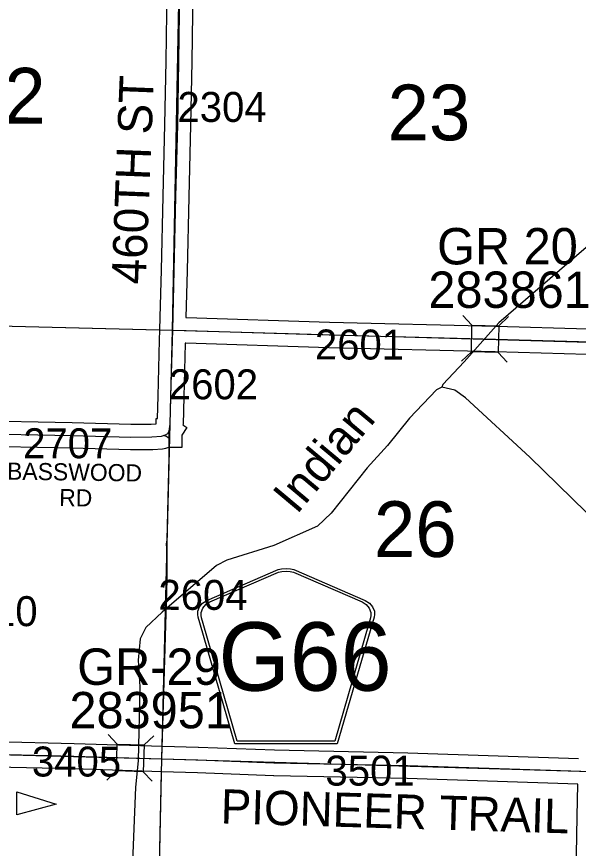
# Model space of a CAD drawing. Extents: x -132.8 to -73.3, y -60 to -26.
# Drawn here: x -94.595 to -93.283, y -56.182 to -54.239 of the extents above; entities that cross this region are included whole.
import ezdxf

# ---------------------------------------------------------------- set-up
doc = ezdxf.new("R2010")
doc.units = 0
for name, color, linetype in [('tdCoDirctArrow', 7, 'Continuous'), ('tdCoHydroRiver', 7, 'Continuous'), ('tdCoHydroTxtLg', 7, 'Continuous'), ('tdCoSecRdNmbr', 7, 'Continuous'), ('tdCoSecRdTxt', 7, 'Continuous'), ('tdCoSecRteBand', 7, 'Continuous'), ('tdCoSecRteCL', 7, 'Continuous'), ('tdCoSectLine', 7, 'Continuous'), ('tdCoSectLinePart', 7, 'Continuous'), ('tdCoSectNmbr', 7, 'Continuous'), ('tdCoShieldCoRte', 7, 'Continuous'), ('tdCoStrucSec', 7, 'Continuous'), ('tdCoStrucSecCoName', 7, 'Continuous'), ('tdCoStrucSecFHWANum', 7, 'Continuous'), ('tdCoSurfGravel', 7, 'Continuous'), ('tdCoSurfLNO', 7, 'Continuous')]:
    doc.layers.add(name, color=color, linetype=linetype)

msp = doc.modelspace()

# ---------------------------------------------------------------- linework, layer by layer
at = {"layer": 'tdCoDirctArrow'}
msp.add_lwpolyline([(-94.5942, -56.0495), (-94.5024, -56.0788), (-94.5948, -56.1034)], close=True, dxfattribs=at)
at = {"layer": 'tdCoHydroRiver'}
for points in [[(-92.5959, -54.0996), (-92.6631, -54.2228), (-93.1058, -54.6411), (-93.469, -54.9538), (-93.5498, -55.0452), (-93.5998, -55.0978), (-93.6015, -55.1041)], [(-93.6015, -55.1041), (-93.6143, -55.1101), (-93.6772, -55.1766), (-93.729, -55.2402), (-93.7759, -55.2929), (-93.8601, -55.3984), (-93.8923, -55.4293), (-93.9943, -55.4745), (-94.1039, -55.5085), (-94.1278, -55.5206), (-94.2548, -55.6299), (-94.2934, -55.6654), (-94.3066, -55.692), (-94.3108, -55.7424), (-94.3073, -55.804), (-94.3109, -55.9774), (-94.3169, -56.0388), (-94.3264, -56.2705)], [(-93.2651, -55.3966), (-93.3966, -55.2677), (-93.5468, -55.1289), (-93.5717, -55.111), (-93.6015, -55.1041)]]:
    msp.add_lwpolyline(points, dxfattribs=at)
at = {"layer": 'tdCoSecRteBand'}
for points in [[(-94.3278, -55.191), (-94.2805, -55.1905), (-94.2688, -55.1896), (-94.2688, -55.1772), (-94.266, -55.1772), (-94.2646, -55.1255), (-94.261, -54.9942), (-94.2604, -54.9707), (-94.26, -54.9409), (-94.2597, -54.9409), (-94.2597, -54.9405), (-94.2569, -54.8307), (-94.2529, -54.6578), (-94.2529, -54.6578), (-94.2529, -54.6577), (-94.2485, -54.4909), (-94.246, -54.3429), (-94.2435, -54.1736)], [(-94.1835, -54.1744), (-94.186, -54.3438), (-94.186, -54.3438), (-94.186, -54.3439), (-94.1885, -54.4921), (-94.1885, -54.4922), (-94.1885, -54.4924), (-94.1929, -54.6593), (-94.1969, -54.8321), (-94.1969, -54.8321), (-94.1969, -54.8322), (-94.1997, -54.9417), (-94.1988, -54.9417), (-94.1986, -54.9417), (-94.1983, -54.9417), (-93.864, -54.9521), (-93.4754, -54.9619), (-93.4754, -54.9619), (-93.4753, -54.9619), (-93.2609, -54.9681)], [(-93.262, -55.0281), (-93.477, -55.0219), (-93.8656, -55.0121), (-93.8657, -55.0121), (-93.8658, -55.0121), (-94.1999, -55.0017), (-94.2012, -55.0017), (-94.2012, -55.002), (-94.2012, -55.002), (-94.2046, -55.1271), (-94.2063, -55.1914), (-94.2064, -55.1924), (-94.1973, -55.1983), (-94.2088, -55.216), (-94.2088, -55.2449), (-94.2395, -55.2449), (-94.2427, -55.2459), (-94.2473, -55.2473), (-94.2506, -55.2484), (-94.254, -55.2487), (-94.277, -55.2504), (-94.2779, -55.2505), (-94.2789, -55.2505), (-94.3277, -55.251), (-94.3283, -55.251), (-94.3289, -55.2509), (-94.4669, -55.247), (-94.705, -55.2421)], [(-94.7036, -55.1821), (-94.4655, -55.187), (-94.4654, -55.187), (-94.4653, -55.187), (-94.3278, -55.191)], [(-94.644, -55.9317), (-94.4606, -55.9364), (-94.4605, -55.9364), (-94.4604, -55.9364), (-94.2546, -55.9427), (-94.1707, -55.9453), (-94.1706, -55.9453), (-94.1705, -55.9453), (-93.9929, -55.9519), (-93.6815, -55.9583), (-93.6813, -55.9583), (-93.6811, -55.9583), (-93.2824, -55.9715)], [(-93.2883, -56.2408), (-93.2858, -56.1075), (-93.2858, -56.1074), (-93.2858, -56.1074), (-93.2841, -56.0315), (-93.6829, -56.0183), (-93.9944, -56.0119), (-93.9947, -56.0119), (-93.9949, -56.0119), (-94.1726, -56.0052), (-94.2565, -56.0027), (-94.4622, -55.9963), (-94.6459, -55.9917)]]:
    msp.add_lwpolyline(points, dxfattribs=at)
at = {"layer": 'tdCoSecRteCL'}
msp.add_line((-94.2388, -55.2149), (-94.2388, -55.2072), dxfattribs=at)
for points in [[(-94.2304, -54.9713), (-94.2269, -54.8314), (-94.2229, -54.6585), (-94.2185, -54.4916), (-94.216, -54.3434), (-94.2135, -54.1739), (-94.2128, -54.0536), (-94.2121, -54.0354), (-94.2094, -54.0267), (-94.2039, -54.0178), (-94.1975, -54.0112), (-94.1889, -54.0035), (-94.1825, -53.9976), (-94.178, -53.9917), (-94.1738, -53.9823), (-94.1688, -53.9661)], [(-94.2388, -55.2072), (-94.2363, -55.1906), (-94.2346, -55.1263), (-94.2311, -54.9949), (-94.2304, -54.9713)], [(-94.2304, -54.9713), (-94.1992, -54.9717), (-93.8648, -54.9821), (-93.4762, -54.9919), (-93.2547, -54.9983), (-93.2314, -54.9999)], [(-94.7381, -55.2111), (-94.7044, -55.2121), (-94.4662, -55.217), (-94.3281, -55.221), (-94.2792, -55.2205), (-94.2563, -55.2187), (-94.2517, -55.2173), (-94.2469, -55.2158), (-94.242, -55.2121), (-94.2388, -55.2072)], [(-94.6737, -55.9575), (-94.6707, -55.9587), (-94.6599, -55.9609), (-94.6451, -55.9617), (-94.4614, -55.9664), (-94.2555, -55.9727), (-94.1716, -55.9752), (-93.9938, -55.9819), (-93.6821, -55.9883), (-93.2534, -56.0024)]]:
    msp.add_lwpolyline(points, dxfattribs=at)
at = {"layer": 'tdCoSectLine'}
for points in [[(-94.2308, -54.9713), (-94.2115, -53.9651)], [(-95.2313, -54.9461), (-94.2308, -54.9713)], [(-94.2559, -55.9727), (-94.2308, -54.9713)], [(-94.2308, -54.9713), (-93.2318, -54.9999)], [(-95.2575, -55.9464), (-94.2559, -55.9727)], [(-94.2777, -56.9735), (-94.2559, -55.9727)], [(-94.2559, -55.9727), (-93.2537, -56.0024)]]:
    msp.add_lwpolyline(points, dxfattribs=at)
at = {"layer": 'tdCoSectLinePart'}
for points in [[(-95.2012, -54.9469), (-94.2612, -54.9705)], [(-94.2552, -55.9428), (-94.2377, -55.2451)], [(-94.277, -56.9433), (-94.2566, -56.0028)]]:
    msp.add_lwpolyline(points, dxfattribs=at)
at = {"layer": 'tdCoShieldCoRte'}
for points in [[(-94.0855, -55.9376), (-94.1674, -55.6548), (-94.1713, -55.6416), (-94.172, -55.6357), (-94.172, -55.6279), (-94.1678, -55.6176), (-94.1605, -55.6091), (-94.1509, -55.6024), (-93.9837, -55.5301), (-93.9762, -55.5284), (-93.9657, -55.5275), (-93.9553, -55.5284), (-93.9478, -55.5301), (-93.7805, -55.6024), (-93.7709, -55.6091), (-93.7637, -55.6176), (-93.7594, -55.6279), (-93.7594, -55.6357), (-93.7601, -55.6416), (-93.764, -55.6548), (-93.846, -55.9376)], [(-94.0796, -55.9313), (-94.1594, -55.656), (-94.1631, -55.6434), (-94.1638, -55.6378), (-94.1638, -55.6303), (-94.1597, -55.6204), (-94.1527, -55.6122), (-94.1435, -55.6058), (-93.9829, -55.5363), (-93.9757, -55.5348), (-93.9657, -55.5339), (-93.9557, -55.5348), (-93.9485, -55.5363), (-93.7879, -55.6058), (-93.7787, -55.6122), (-93.7717, -55.6204), (-93.7677, -55.6303), (-93.7677, -55.6378), (-93.7684, -55.6434), (-93.7721, -55.656), (-93.8518, -55.9313)]]:
    msp.add_lwpolyline(points, close=True, dxfattribs=at)
at = {"layer": 'tdCoStrucSec'}
for points in [[(-93.5529, -54.9366), (-93.5314, -54.9592), (-93.4688, -54.9608)], [(-93.4462, -54.9393), (-93.4688, -54.9608), (-93.4704, -55.0234)], [(-93.5556, -55.0433), (-93.5329, -55.0218), (-93.5314, -54.9592)], [(-93.4493, -55.0456), (-93.4704, -55.0234), (-93.5329, -55.0218)], [(-94.3814, -55.9154), (-94.3599, -55.9382), (-94.2974, -55.9401)], [(-94.2746, -55.9187), (-94.2974, -55.9401), (-94.2993, -56.0026)], [(-94.3846, -56.0221), (-94.3618, -56.0007), (-94.3599, -55.9382)], [(-94.2783, -56.0249), (-94.2993, -56.0026), (-94.3618, -56.0007)]]:
    msp.add_lwpolyline(points, dxfattribs=at)
at = {"layer": 'tdCoSurfGravel'}
for points in [[(-94.2304, -54.9713), (-94.2269, -54.8314), (-94.2229, -54.6585), (-94.2185, -54.4916), (-94.216, -54.3434), (-94.2135, -54.1739), (-94.2128, -54.0536), (-94.2121, -54.0354), (-94.2094, -54.0267), (-94.2039, -54.0178), (-94.1975, -54.0112), (-94.1889, -54.0035), (-94.1825, -53.9976), (-94.178, -53.9917), (-94.1738, -53.9823), (-94.1688, -53.9661)], [(-94.2388, -55.2149), (-94.2388, -55.2072), (-94.2363, -55.1906), (-94.2346, -55.1263), (-94.2311, -54.9949), (-94.2304, -54.9713)], [(-94.2304, -54.9713), (-94.1992, -54.9717), (-93.8648, -54.9821), (-93.4762, -54.9919), (-93.2547, -54.9983), (-93.2314, -54.9999), (-93.2224, -55.0006), (-92.9613, -55.0057), (-92.6794, -55.0119), (-92.4355, -55.0183), (-92.229, -55.0237)], [(-94.8188, -55.2087), (-94.7381, -55.2111), (-94.7044, -55.2121), (-94.4662, -55.217), (-94.3281, -55.221), (-94.2792, -55.2205), (-94.2563, -55.2187), (-94.2517, -55.2173), (-94.2469, -55.2158), (-94.242, -55.2121), (-94.2388, -55.2072)], [(-94.6737, -55.9575), (-94.6707, -55.9587), (-94.6599, -55.9609), (-94.6451, -55.9617), (-94.4614, -55.9664), (-94.2555, -55.9727), (-94.1716, -55.9752), (-93.9938, -55.9819), (-93.6821, -55.9883), (-93.2534, -56.0024), (-93.2111, -56.0038), (-92.7539, -56.0144), (-92.2804, -56.0275), (-92.2514, -56.028)]]:
    msp.add_lwpolyline(points, dxfattribs=at)
at = {"layer": 'tdCoSurfLNO'}
for p, q in [((-94.2452, -55.2197), (-94.2517, -55.2173)), ((-94.2412, -55.2222), (-94.2452, -55.2197)), ((-94.2388, -55.2242), (-94.2412, -55.2222)), ((-94.2388, -55.2242), (-94.2388, -55.2149)), ((-94.2388, -55.2683), (-94.2388, -55.2242)), ((-94.2415, -55.3951), (-94.2388, -55.2683)), ((-94.243, -55.4612), (-94.2415, -55.3951)), ((-94.2447, -55.4708), (-94.243, -55.4612)), ((-94.2444, -55.4797), (-94.2447, -55.4708)), ((-94.243, -55.4881), (-94.2444, -55.4797)), ((-94.2435, -55.5534), (-94.243, -55.4881)), ((-94.2511, -55.8202), (-94.2435, -55.5534)), ((-94.2555, -55.9727), (-94.2511, -55.8202))]:
    msp.add_line(p, q, dxfattribs=at)

# ---------------------------------------------------------------- texts
at = {"layer": 'tdCoHydroTxtLg'}
msp.add_text('Indian', height=0.08, rotation=50.037, dxfattribs=at).set_placement((-93.9407, -55.4036))
at = {"layer": 'tdCoSecRdNmbr'}
for s, rotation, p in [('2304', 359.9289, (-94.2193, -54.4844)), ('2601', 359.9291, (-93.8983, -55.0395)), ('2602', 359.9289, (-94.2393, -55.1324)), ('2707', 359.9286, (-94.5797, -55.2702)), ('2604', 359.9315, (-94.2638, -55.6244)), ('2710', 359.9285, (-94.7542, -55.6623)), ('3405', 359.9286, (-94.5592, -56.0138)), ('3501', 359.9291, (-93.8737, -56.035))]:
    msp.add_text(s, height=0.07, rotation=rotation, dxfattribs=at).set_placement(p)
at = {"layer": 'tdCoSecRdTxt'}
for s, height, rotation, p in [('460TH ST', 0.08, 87.7381, (-94.2934, -54.8651)), ('BASSWOOD', 0.04, 359.1701, (-94.6173, -55.3202)), ('RD', 0.04, 359.1701, (-94.4957, -55.382)), ('PIONEER TRAIL', 0.08, 358.3488, (-94.1191, -56.1233))]:
    msp.add_text(s, height=height, rotation=rotation, dxfattribs=at).set_placement(p)
at = {"layer": 'tdCoSectNmbr'}
for s, rotation, p in [('22', 359.9284, (-94.7206, -54.4881)), ('23', 359.9292, (-93.7286, -54.5273)), ('26', 359.9291, (-93.7606, -55.5008))]:
    msp.add_text(s, height=0.13, rotation=rotation, dxfattribs=at).set_placement(p)
at = {"layer": 'tdCoShieldCoRte'}
msp.add_text('G66', height=0.16, dxfattribs=at).set_placement((-94.1235, -55.8134))
at = {"layer": 'tdCoStrucSecCoName'}
for s, p in [('GR 20', (-93.6128, -54.8174)), ('GR-29', (-94.4533, -55.7997))]:
    msp.add_text(s, height=0.085, dxfattribs=at).set_placement(p)
at = {"layer": 'tdCoStrucSecFHWANum'}
for s, p in [('283861', (-93.6332, -54.919)), ('283951', (-94.4715, -55.9013))]:
    msp.add_text(s, height=0.085, dxfattribs=at).set_placement(p)

doc.saveas('drawing.dxf')
